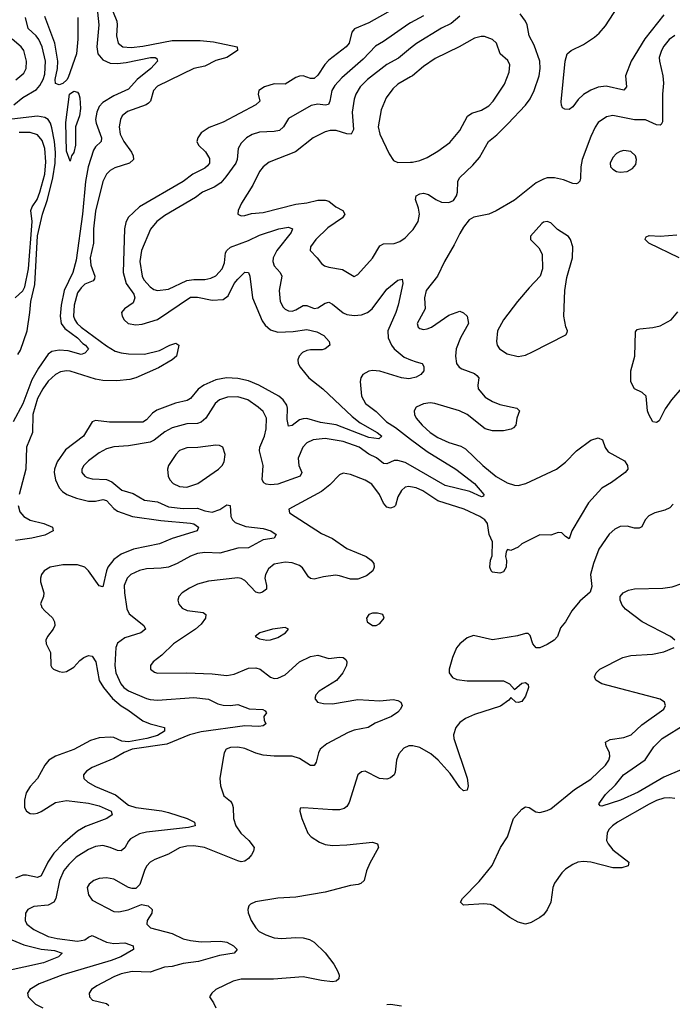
# Model space of a CAD drawing. Header units: inches. Extents: x 1449094 to 1618372, y 389908 to 534307.
# Tile 480 of 494: x 1597853 to 1601437, y 512849 to 518258. Entities that reach past the tile are written whole.
import ezdxf

# ---------------------------------------------------------------- set-up
doc = ezdxf.new("R2010")
doc.units = ezdxf.units.IN
doc.header["$MEASUREMENT"] = 0
doc.layers.add('B5591', color=7, linetype='Continuous')
doc.layers.add('B6501', color=7, linetype='Continuous')

msp = doc.modelspace()

# ---------------------------------------------------------------- linework, layer by layer
at = {"layer": 'B5591', "color": 5}
for points, elevation in [([(1598270.5, 518390), (1598287.7, 518230), (1598276.1, 518110), (1598282.2, 518070), (1598310, 518037.8), (1598350, 518019.7), (1598390, 518018.3), (1598436.7, 518023.3), (1598571, 518051), (1598596, 518050), (1598605.3, 518045.3), (1598609, 518030), (1598573, 517990), (1598498.8, 517930), (1598450, 517875.9), (1598370, 517840.9), (1598310, 517803.4), (1598290, 517782), (1598275.8, 517750), (1598269.6, 517710.4), (1598271.9, 517690), (1598301.8, 517610), (1598299.7, 517590), (1598270, 517559.8), (1598258.7, 517541.3), (1598228.3, 517450), (1598213.9, 517370), (1598197.9, 517190), (1598163.4, 516936.6), (1598145.3, 516870), (1598097.9, 516770), (1598080.9, 516690), (1598074.6, 516630), (1598080.8, 516590), (1598101.6, 516561.6), (1598170.1, 516510), (1598199.2, 516479.2), (1598214.6, 516470), (1598231.5, 516448.5), (1598210, 516426.6), (1598190, 516419.5), (1598118.9, 516438.9), (1598070, 516442.5), (1598030, 516436.1), (1598010, 516420.6), (1597956.8, 516343.2), (1597920.3, 516279.7), (1597870, 516148.4), (1597816.5, 516050)], 360), ([(1599903.9, 518316.1), (1599770, 518241.5), (1599692.4, 518207.6), (1599676.9, 518190), (1599661.8, 518130), (1599646.7, 518110), (1599550, 518036.5), (1599528.2, 518011.8), (1599490, 517952.8), (1599470, 517935.3), (1599450, 517934.6), (1599410, 517950.6), (1599390, 517948.2), (1599370, 517941.5), (1599310, 517905), (1599250, 517905.5), (1599197, 517890), (1599166.9, 517870), (1599161.8, 517850), (1599171.5, 517810), (1599150.4, 517790), (1598970, 517696.2), (1598894.2, 517665.8), (1598850, 517636.9), (1598830.3, 517610), (1598825.7, 517590), (1598834.9, 517570), (1598872.8, 517532.8), (1598895.3, 517495.3), (1598895.2, 517470), (1598884.4, 517455.6), (1598870, 517442.7), (1598804.5, 517410), (1598750.1, 517369.9), (1598510, 517229.9), (1598448.6, 517171.4), (1598435.8, 517144.2), (1598429.2, 517110), (1598421.1, 516870), (1598437.7, 516810), (1598478.9, 516750), (1598485.8, 516730), (1598476.2, 516703.8), (1598427.9, 516670), (1598412.8, 516650), (1598414.9, 516630), (1598425.8, 516610), (1598448.9, 516590), (1598490, 516582), (1598525.5, 516585.5), (1598610, 516611.2), (1598790, 516733.5), (1598830, 516733.5), (1598910, 516717), (1598970, 516721.8), (1598997.7, 516742.3), (1599030, 516809.1), (1599050, 516833), (1599090, 516871.5), (1599110, 516870.4), (1599116.5, 516850), (1599130.8, 516730), (1599184.8, 516604.8), (1599200.2, 516580.2), (1599230, 516555), (1599270, 516542.3), (1599355, 516545), (1599430, 516556.1), (1599484.3, 516544.3), (1599523.5, 516523.5), (1599552.4, 516490), (1599555.5, 516470), (1599530.7, 516450), (1599514.7, 516445.3), (1599450, 516445), (1599430, 516441.7), (1599406, 516430), (1599387.2, 516410), (1599379.7, 516390), (1599382.9, 516370), (1599392.9, 516350), (1599441.4, 516290), (1599517.5, 516230), (1599678.5, 516078.5), (1599723.3, 516043.3), (1599816.5, 515990), (1599841.1, 515970), (1599824.8, 515955.2), (1599770, 515964), (1599590, 516032.7), (1599505.6, 516045.6), (1599430, 516066.6), (1599410, 516066.4), (1599390, 516059.5), (1599350, 516029.8), (1599330, 516025.6), (1599321.1, 516061.1), (1599323.8, 516123.8), (1599320.3, 516140.3), (1599300.2, 516170), (1599275.6, 516190), (1599166.5, 516250), (1599110, 516274.3), (1599050, 516287.9), (1598988.9, 516291.1), (1598930, 516279.4), (1598864.7, 516250), (1598832.2, 516227.8), (1598790, 516177.2), (1598773.1, 516166.9), (1598708.7, 516151.3), (1598606, 516114), (1598582.6, 516097.4), (1598550, 516060.7), (1598530, 516047), (1598346.9, 516046.9), (1598270, 516056.4), (1598250.2, 516049.8), (1598204.1, 515970), (1598105, 515895), (1598058.9, 515830), (1598043.8, 515790), (1598042.3, 515770), (1598049.5, 515730), (1598070, 515687.2), (1598087.3, 515667.3), (1598111.6, 515650), (1598165.3, 515630), (1598230, 515614.1), (1598270, 515614.1), (1598310, 515622.2), (1598330, 515616.6), (1598370, 515572.4), (1598390, 515557.9), (1598471.8, 515530), (1598628, 515508), (1598790, 515493.3), (1598810, 515489.1), (1598835.6, 515470), (1598827.7, 515450), (1598690, 515408.3), (1598620.8, 515379.2), (1598477.1, 515350), (1598410, 515322.4), (1598370, 515292.9), (1598337.5, 515250), (1598329.2, 515230), (1598310, 515142.9), (1598290, 515148.4), (1598230, 515229.9), (1598210, 515250.5), (1598170, 515264.3), (1598090, 515264.4), (1598020.4, 515250), (1597987.2, 515230), (1597972.8, 515210), (1597967.2, 515190), (1597966.9, 515170), (1597985.3, 515110), (1597982.7, 515090), (1597967.5, 515050), (1597970, 515042), (1597974, 515030), (1597990.2, 515010), (1598032.3, 514972.3), (1598044.1, 514950), (1598045.6, 514930), (1598037.4, 514910), (1598005.5, 514870), (1597996.1, 514850), (1597997.6, 514830), (1598021.6, 514781.6), (1598023.1, 514710), (1598030, 514699.3), (1598039.3, 514690), (1598070, 514678.2), (1598090, 514674.2), (1598110, 514676.9), (1598150, 514702.2), (1598182.5, 514737.5), (1598205.2, 514754.8), (1598230, 514766.2), (1598250, 514762.6), (1598271.6, 514730), (1598290, 514628.1), (1598312.4, 514590), (1598363.1, 514530), (1598410, 514489.6), (1598447.6, 514467.6), (1598530, 514406.7), (1598570, 514390.8), (1598648.2, 514370), (1598647.6, 514350), (1598610, 514326.7), (1598550.3, 514310), (1598450, 514290.6), (1598414.4, 514294.4), (1598370, 514314.2), (1598350, 514317.3), (1598290, 514314), (1598241.1, 514298.9), (1598150, 514248.6), (1598050, 514212.1), (1598013.6, 514190), (1597990, 514163.5), (1597949.7, 514090.3), (1597910, 514045.6), (1597888.7, 514011.3), (1597878.4, 513970), (1597879.7, 513930), (1597889.6, 513909.6), (1597910, 513897.1), (1597930, 513895.1), (1597950, 513899.5), (1597970, 513907.7), (1598050, 513958.2), (1598110, 513969.2), (1598230, 513953.7), (1598290, 513938.8), (1598354.9, 513910), (1598360.5, 513890), (1598330.5, 513870), (1598213.6, 513826.4), (1598170, 513800.2), (1598089.4, 513730.6), (1598041, 513679), (1598007, 513630), (1597970, 513554.8), (1597950, 513545.8), (1597890, 513559), (1597870, 513558.2), (1597830, 513542.9)], 420), ([(1598345.2, 518350), (1598385.7, 518250), (1598389, 518230), (1598383.7, 518170), (1598394, 518130), (1598418.4, 518110), (1598465.3, 518105.3), (1598530, 518112.3), (1598690, 518144.8), (1598843.3, 518143.3), (1598917.1, 518137.1), (1599047.7, 518110), (1599048.9, 518090), (1598990, 518050.6), (1598930, 518034.7), (1598870, 518002.7), (1598809.7, 517990.3), (1598610, 517892.6), (1598587.8, 517870), (1598571.9, 517810), (1598560.8, 517799.2), (1598547, 517790), (1598445.1, 517754.9), (1598415.5, 517730), (1598405.8, 517710), (1598398.3, 517670), (1598404.6, 517630), (1598424.3, 517590), (1598466, 517530), (1598476, 517510), (1598477.8, 517490), (1598456, 517470), (1598376.1, 517443.9), (1598350, 517429.8), (1598330, 517409.8), (1598309.7, 517370.3), (1598270, 517207), (1598257.9, 517110), (1598257.6, 517030), (1598239.9, 516950), (1598244.4, 516910), (1598264.6, 516850), (1598264.4, 516835.6), (1598255.6, 516824.4), (1598210, 516804.7), (1598190, 516785.9), (1598170, 516757.7), (1598151.4, 516690), (1598149.2, 516630), (1598155.5, 516610), (1598168.6, 516590), (1598191.2, 516570), (1598330, 516466.3), (1598377.7, 516437.7), (1598410, 516427.4), (1598450, 516421.9), (1598538.2, 516421.8), (1598619.8, 516440.2), (1598677, 516470), (1598710, 516480.5), (1598726.8, 516470), (1598714, 516410), (1598690.6, 516390), (1598615, 516345), (1598490, 516290.5), (1598458.3, 516281.7), (1598386.1, 516273.9), (1598310, 516275.6), (1598270, 516283.8), (1598130, 516327), (1598110, 516328.8), (1598076.8, 516323.2), (1598050, 516309.9), (1598010, 516272.7), (1597979.3, 516230), (1597950, 516177.7), (1597924.9, 516090), (1597924, 515990), (1597889.3, 515910), (1597887.3, 515790), (1597850.1, 515650)], 380), ([(1597820.8, 517790), (1597870, 517831.3), (1597944.8, 517875.2), (1597963.7, 517896.3), (1597981.3, 517930), (1597990, 517958.7), (1597994, 518030), (1597975.7, 518110), (1597958.4, 518150), (1597943.9, 518170), (1597900.2, 518210), (1597883.9, 518270)], 360), ([(1598171.5, 518270), (1598172.1, 518152.1), (1598165.5, 518070), (1598119.5, 517940.5), (1598112.5, 517927.5), (1598090, 517907.8), (1598070, 517900.7), (1598048.8, 517908.8), (1598047.4, 517930), (1598059.9, 517990), (1598061.8, 518030), (1598045.5, 518130), (1597990, 518275.8)], 340), ([(1600000, 518240.6), (1599990, 518235), (1599850, 518138.3), (1599806.7, 518113.3), (1599738.4, 518041.6), (1599621.5, 517938.5), (1599583, 517897), (1599566.4, 517870), (1599556.3, 517810), (1599548.2, 517791.8), (1599530.8, 517789.2), (1599490, 517794.3), (1599452.9, 517787.1), (1599330, 517715.6), (1599302.3, 517670), (1599279.3, 517650), (1599250, 517643.7), (1599170, 517639.9), (1599130, 517627.5), (1599098.3, 517610), (1599070, 517580.4), (1599053.4, 517550), (1599047.6, 517490), (1599039.5, 517470), (1598985.4, 517394.6), (1598956.9, 517363.1), (1598921, 517339), (1598856.5, 517310), (1598818.2, 517281.8), (1598650, 517182.9), (1598605.3, 517150), (1598572.1, 517107.9), (1598522.1, 516990), (1598513.2, 516930), (1598524.8, 516850), (1598534, 516830), (1598570, 516790.2), (1598590, 516776.1), (1598610, 516770.2), (1598670, 516778), (1598770, 516825), (1598810, 516831.3), (1598870, 516831.5), (1598902.2, 516837.8), (1598930, 516852), (1598964, 516890), (1598977.9, 516922.1), (1598982.9, 516977.1), (1598989.8, 516990), (1599011.3, 517008.7), (1599110, 517045.5), (1599170, 517074.1), (1599275.6, 517110), (1599330, 517118.9), (1599351.8, 517110), (1599344.4, 517090), (1599264.7, 516990), (1599244.1, 516950), (1599243.2, 516930), (1599250, 516906.3), (1599282.8, 516870), (1599292.1, 516850), (1599277.2, 516770), (1599283.9, 516710), (1599299.7, 516679.7), (1599310, 516668.9), (1599330, 516659), (1599350, 516656.5), (1599370, 516664), (1599410, 516689.2), (1599430, 516688.4), (1599470, 516672.4), (1599490, 516675.2), (1599530, 516701.8), (1599550, 516706.2), (1599570, 516696.5), (1599630, 516647.2), (1599650, 516638.2), (1599690, 516633.4), (1599730, 516637.8), (1599762.4, 516650), (1599788.6, 516670), (1599870, 516777.8), (1599930, 516826.7), (1599953.3, 516833.3), (1599956.9, 516810), (1599932.3, 516690), (1599919.5, 516650), (1599875, 516550), (1599876.3, 516510), (1599894.3, 516470), (1599908.7, 516450), (1599964.7, 516404.7), (1600000, 516390.3)], 440), ([(1597832.2, 517927.8), (1597875.7, 517964.3), (1597888.2, 517990), (1597891.1, 518030), (1597875.4, 518090), (1597861.1, 518110), (1597810.8, 518150.8)], 380), ([(1600000, 518102.5), (1599932.7, 518047.3), (1599870, 518011.8), (1599762.3, 517930), (1599722, 517890), (1599698.6, 517850), (1599690, 517821.2), (1599678.7, 517750), (1599685.2, 517654.8), (1599673.4, 517630), (1599650, 517631.3), (1599590, 517649.8), (1599558, 517650), (1599530, 517641.8), (1599465.3, 517610), (1599366.8, 517533.2), (1599223.5, 517476.5), (1599190.3, 517450), (1599170, 517423.6), (1599132.4, 517350), (1599071.7, 517250), (1599052.7, 517210), (1599051, 517190), (1599070, 517181.6), (1599090, 517182), (1599126.5, 517193.5), (1599190, 517198.6), (1599370, 517244.8), (1599430, 517252.4), (1599490, 517266.4), (1599530, 517267.2), (1599550, 517261.2), (1599589.5, 517229.5), (1599626.7, 517210), (1599638.3, 517190), (1599626.3, 517170), (1599545.4, 517114.6), (1599479.7, 517050), (1599450.3, 517010), (1599448.7, 516990), (1599487.2, 516950), (1599510, 516918.7), (1599526.4, 516906.4), (1599550, 516898.4), (1599626.6, 516886.6), (1599690, 516848.4), (1599710, 516858), (1599790, 516948.8), (1599830, 517016.4), (1599850, 517027.2), (1599910, 517029.2), (1599940.4, 517039.6), (1599970, 517059.6), (1600000, 517092)], 460), ([(1600000, 517944.7), (1599930, 517903.7), (1599902.3, 517877.7), (1599865.6, 517830), (1599837.6, 517762.4), (1599821, 517670), (1599831, 517630), (1599881.7, 517521.7), (1599905.4, 517485.4), (1599930, 517473.4), (1600000, 517475.6)], 480), ([(1597841.7, 516418.3), (1597856.8, 516443.2), (1597893.3, 516550), (1597909.4, 516650), (1597913.1, 516710), (1597936.6, 516803.4), (1597951, 517071), (1597977.6, 517190), (1598006, 517270), (1598034.8, 517390), (1598047, 517470), (1598048.6, 517528.6), (1598043.2, 517590), (1598030, 517664), (1598021.5, 517690), (1598009, 517710), (1597990, 517721.1), (1597950, 517727.7), (1597810, 517711.2)], 360), ([(1597828.6, 516730), (1597870, 516769.6), (1597880.9, 516790), (1597901, 516890), (1597921.4, 517150), (1597914.5, 517210), (1597921.1, 517230), (1597949.5, 517270.5), (1597964.3, 517310), (1597990, 517408.9), (1597997.2, 517477.2), (1597991.2, 517550), (1597975.6, 517595.6), (1597950, 517625.2), (1597910, 517638.6), (1597850, 517639)], 380), ([(1600000, 516287.7), (1599990, 516285.7), (1599950, 516290.6), (1599830, 516327), (1599790, 516331.3), (1599770, 516327.6), (1599737.6, 516310), (1599726, 516290), (1599723.6, 516270), (1599729.5, 516189.5), (1599752.3, 516150), (1599810, 516105.2), (1599867.7, 516050), (1599917.6, 516017.6), (1600000, 515954.4)], 440), ([(1600000, 515809), (1599970, 515826.2), (1599930, 515837), (1599910, 515836.4), (1599870, 515819.2), (1599850, 515820.9), (1599811.8, 515851.8), (1599770, 515872.2), (1599717.8, 515910), (1599630, 515941.3), (1599530, 515957.5), (1599464.4, 515950), (1599430, 515933.2), (1599408.4, 515910), (1599382.2, 515850), (1599386.2, 515810), (1599402.4, 515770), (1599393.4, 515750), (1599270, 515707.3), (1599230, 515702.4), (1599206.2, 515706.1), (1599193.5, 515713.5), (1599183.9, 515730), (1599190.6, 515810), (1599169.9, 515890), (1599172, 515910), (1599196.5, 515970), (1599206.9, 516010), (1599207.4, 516070), (1599190, 516106), (1599162, 516130), (1599105.4, 516170), (1599050, 516186.6), (1598994.4, 516185.6), (1598950, 516169.8), (1598925.6, 516150), (1598875.8, 516070), (1598850, 516047.8), (1598830, 516040.5), (1598770, 516039.1), (1598690, 516016.1), (1598650, 515995), (1598592, 515948), (1598570, 515937.1), (1598450, 515918.1), (1598370, 515912.5), (1598330, 515900.9), (1598290, 515878.5), (1598230, 515835.3), (1598205.5, 515810), (1598194, 515790), (1598194.6, 515770), (1598210.2, 515750.2), (1598223.8, 515743.8), (1598250, 515736.9), (1598330, 515733.2), (1598358.7, 515718.7), (1598413.1, 515673.1), (1598476.2, 515656.2), (1598539.1, 515619.1), (1598610, 515609.4), (1598670, 515582.7), (1598750, 515572.6), (1598830, 515575.7), (1598870, 515559.6), (1598910, 515553.2), (1598951.7, 515568.3), (1598990, 515592.4), (1599008.8, 515588.8), (1599013.3, 515530), (1599020.9, 515510), (1599035.9, 515495.9), (1599094.3, 515474.3), (1599190, 515463.9), (1599231.7, 515450), (1599261.3, 515430), (1599251.3, 515410), (1599190, 515401.7), (1599110, 515357.4), (1599050, 515355.2), (1598952.3, 515327.7), (1598870, 515331), (1598830, 515325.9), (1598790, 515311.5), (1598717, 515270), (1598670, 515250.5), (1598630, 515244.4), (1598550, 515242), (1598510, 515232.4), (1598463.2, 515210), (1598443, 515190), (1598426.9, 515150), (1598427.6, 515110), (1598441.5, 515021.5), (1598454.8, 514994.8), (1598534.4, 514930), (1598543.8, 514910), (1598517.3, 514890), (1598430, 514862.7), (1598390, 514832.8), (1598381.5, 514810), (1598375, 514710), (1598381, 514670), (1598409, 514610), (1598423.9, 514590), (1598450, 514571.8), (1598550, 514530.1), (1598570, 514523.7), (1598610, 514520.8), (1598810, 514535.3), (1598890, 514525), (1598940.8, 514500.8), (1598970, 514493.1), (1599010, 514490.2), (1599050, 514496.9), (1599113.3, 514473.3), (1599188.5, 514468.5), (1599201.4, 514461.4), (1599207.7, 514450), (1599193.7, 514430), (1599195.8, 514410), (1599205.5, 514390), (1599190, 514379.7), (1599165.4, 514374.6), (1599090, 514379.2), (1598850, 514346), (1598786.3, 514330), (1598661.8, 514278.2), (1598469.7, 514250.3), (1598426.9, 514233.1), (1598370, 514200.5), (1598250.4, 514150), (1598219.5, 514130), (1598202.6, 514110), (1598203.4, 514103.4), (1598205.3, 514090), (1598226.4, 514070), (1598270, 514045.5), (1598379.9, 513999.9), (1598450, 513942.4), (1598490, 513929.6), (1598632.7, 513912.7), (1598670, 513903.8), (1598772.2, 513870), (1598812.7, 513850), (1598817.3, 513830), (1598780, 513820), (1598550, 513794.3), (1598510, 513786.2), (1598461.6, 513758.4), (1598450, 513746.2), (1598430, 513709.7), (1598410, 513691.9), (1598390, 513693.8), (1598350, 513711.4), (1598310, 513721), (1598270, 513717), (1598230, 513699.8), (1598163.2, 513656.8), (1598122.3, 513617.7), (1598095.9, 513584.1), (1598071.2, 513530), (1598051.4, 513430), (1598039.7, 513410), (1598010, 513394.3), (1597930, 513386.2), (1597898.4, 513370), (1597885.5, 513350), (1597883.6, 513310), (1597892.9, 513290), (1597930, 513259.7), (1598010, 513221.8), (1598058, 513210), (1598170, 513195.3), (1598210, 513203.6), (1598230, 513218.5), (1598250, 513226.4), (1598330, 513190.6), (1598370, 513183.8), (1598430, 513186.4), (1598475.5, 513170), (1598477.1, 513150), (1598408.1, 513110), (1598354.3, 513090), (1598090, 513011), (1597959.1, 512960.9), (1597908.4, 512930), (1597895.8, 512910), (1597898.7, 512890), (1597939.5, 512850), (1597979.5, 512830)], 440), ([(1600000, 515692.2), (1599990, 515694.2), (1599970, 515689.8), (1599950, 515672.8), (1599930, 515637.6), (1599916.3, 515590), (1599910, 515582), (1599890, 515574.2), (1599870, 515579.8), (1599850, 515601.7), (1599829.1, 515650), (1599787.1, 515707.2), (1599750, 515729), (1599670, 515759.7), (1599630, 515767.6), (1599610, 515758.4), (1599556.5, 515703.5), (1599510, 515667.2), (1599330.8, 515570), (1599334.8, 515550), (1599510, 515435.9), (1599570, 515408.4), (1599650, 515354.2), (1599755.8, 515310), (1599782.4, 515290), (1599797.6, 515270), (1599800.3, 515250), (1599792, 515230), (1599756.7, 515203.3), (1599710, 515185), (1599670, 515184.8), (1599610, 515203.9), (1599586.6, 515206.6), (1599522.2, 515197.8), (1599470, 515184.2), (1599450, 515188.6), (1599438.5, 515198.5), (1599406.3, 515246.3), (1599390, 515259.8), (1599350, 515275.4), (1599310, 515278.6), (1599250, 515268), (1599218.8, 515241.2), (1599202.7, 515210), (1599199.8, 515190), (1599208, 515150), (1599207.4, 515130), (1599187.2, 515112.8), (1599170, 515108.8), (1599150, 515113.5), (1599090, 515177.6), (1599070, 515188.7), (1599050, 515192.8), (1598890, 515174.6), (1598830, 515156.5), (1598784.7, 515135.3), (1598745.3, 515110), (1598727, 515090), (1598721.1, 515070), (1598727, 515047), (1598745.3, 515025.3), (1598773.4, 515013.4), (1598861.1, 515001.1), (1598874.4, 514990), (1598872.9, 514970), (1598850, 514938.3), (1598819, 514910), (1598697.3, 514830), (1598632.9, 514767.1), (1598586.4, 514730), (1598570.5, 514710), (1598570.7, 514690), (1598593.5, 514673.5), (1598610, 514668.9), (1598769.8, 514670.2), (1598910, 514664.5), (1598990, 514656.3), (1599030, 514662.5), (1599110, 514695.6), (1599150, 514697.9), (1599173.1, 514690), (1599230, 514646), (1599250, 514639.6), (1599270, 514640.3), (1599310, 514658.6), (1599388.9, 514731.1), (1599450, 514759.4), (1599490, 514767.3), (1599550, 514749), (1599610, 514756.5), (1599630, 514754.6), (1599644.2, 514744.2), (1599650.3, 514730), (1599647.4, 514710), (1599626.9, 514670), (1599592.2, 514627.8), (1599498, 514570), (1599479.5, 514550), (1599474, 514530), (1599487.7, 514510), (1599521.2, 514501.2), (1599570, 514500.2), (1599710, 514523.8), (1599830, 514517.2), (1599904.1, 514524.1), (1599930, 514519.1), (1599946, 514510), (1599953, 514490), (1599943.8, 514470), (1599930, 514454.5), (1599894.9, 514430), (1599805.8, 514394.2), (1599766, 514370), (1599690, 514355.3), (1599656.8, 514343.2), (1599539.1, 514280.9), (1599503.2, 514250), (1599493.4, 514230), (1599481.1, 514178.9), (1599470, 514162), (1599450, 514162), (1599390, 514199.3), (1599350, 514212.8), (1599250, 514212.7), (1599190, 514217.4), (1599150, 514228.8), (1599090, 514255.2), (1599050, 514262.4), (1599010, 514260.2), (1598987.6, 514250), (1598975.5, 514230), (1598967.8, 514190), (1598952.2, 514090), (1598955.3, 514050), (1598974.7, 513994.7), (1599010, 513966), (1599019, 513950), (1599024.7, 513930), (1599027.3, 513870), (1599040.2, 513830), (1599067.2, 513790), (1599111.8, 513750), (1599139.7, 513710), (1599136.2, 513690), (1599125, 513670), (1599110.1, 513649.9), (1599090, 513634.9), (1599070, 513631.9), (1599050, 513637.4), (1598867.3, 513710), (1598810, 513719.3), (1598770, 513718.1), (1598730, 513708.1), (1598670, 513673.2), (1598594.5, 513645.5), (1598569.4, 513630.6), (1598550.3, 513610), (1598539.7, 513590), (1598512.8, 513507.2), (1598490, 513485.6), (1598470, 513484.7), (1598450, 513491), (1598370, 513537.3), (1598330, 513544.4), (1598290, 513540.5), (1598260.7, 513530), (1598234.4, 513510), (1598224.2, 513490), (1598230, 513451), (1598250, 513420.5), (1598370, 513359), (1598397.8, 513357.7), (1598447.9, 513367.9), (1598522.4, 513397.6), (1598559.3, 513390), (1598581.1, 513370), (1598578.9, 513350), (1598552.6, 513310), (1598551.7, 513290), (1598570.4, 513270), (1598690, 513237.6), (1598750, 513209.6), (1598790, 513199.3), (1598850, 513192.9), (1598955.9, 513195.9), (1598990, 513190.2), (1599026.4, 513170), (1599048, 513150), (1599030.7, 513130), (1598950, 513117.7), (1598835.5, 513084.5), (1598750, 513073.3), (1598690, 513057.6), (1598647.4, 513052.6), (1598570, 513025.7), (1598470, 513029.9), (1598410, 513017.5), (1598370, 513000.9), (1598276.5, 512950), (1598247.8, 512930), (1598234.3, 512910), (1598236, 512890), (1598252, 512872), (1598330, 512854.2), (1598343, 512843)], 460), ([(1597844.4, 515590), (1597854.3, 515554.3), (1597874.7, 515530), (1597910, 515509.5), (1597985.5, 515490), (1598033.4, 515470), (1598036.3, 515450), (1597990, 515426), (1597919.3, 515410), (1597830, 515396.8)], 380), ([(1600000, 514268.3), (1599990, 514268.3), (1599963.4, 514256.6), (1599934.7, 514225.3), (1599922.6, 514190), (1599915.2, 514124.8), (1599908.7, 514110), (1599890, 514092.8), (1599870, 514086.2), (1599829.8, 514089.8), (1599750, 514129.4), (1599730, 514126), (1599710.8, 514110), (1599661.5, 513958.5), (1599650, 513936.2), (1599635.2, 513924.8), (1599610, 513918.5), (1599570, 513917.3), (1599411.6, 513928.4), (1599394, 513926), (1599392, 513910), (1599402.8, 513870), (1599434.9, 513790), (1599453.4, 513770), (1599499.2, 513739.2), (1599530, 513726.7), (1599570, 513721.3), (1599650, 513724.4), (1599790, 513739.1), (1599818, 513730), (1599824, 513710), (1599775.1, 513624.9), (1599757.7, 513582.3), (1599744, 513530), (1599726.7, 513513.3), (1599712.6, 513507.4), (1599670, 513502), (1599530, 513465.6), (1599370, 513438.2), (1599270, 513432.4), (1599147.7, 513412.3), (1599120.3, 513399.7), (1599110.7, 513390), (1599104.9, 513370), (1599108, 513352), (1599124, 513310), (1599148.9, 513270), (1599168.8, 513250), (1599204.4, 513230), (1599250, 513215), (1599289.8, 513210.2), (1599370, 513216.8), (1599410, 513214.4), (1599444.8, 513204.8), (1599470, 513190.4), (1599530, 513131.8), (1599577.3, 513070), (1599600.3, 513030), (1599607, 513010), (1599606, 512990), (1599590, 512976.9), (1599570, 512972.6), (1599510, 512979.2), (1599410, 512999.4), (1599247.2, 512987.3), (1599070, 512987.1), (1599024.4, 512975.6), (1598930.6, 512930), (1598908, 512910), (1598894.8, 512890), (1598917.6, 512857.6), (1598930.3, 512830)], 480), ([(1597810, 513202.8), (1597876.1, 513176.1), (1597970, 513153), (1598043.9, 513143.9), (1598086.4, 513130), (1598065.3, 513110), (1597982.7, 513077.3), (1597766.7, 513030)], 420), ([(1599870, 512848.2), (1599890, 512850.4), (1599950, 512840.3)], 480)]:
    msp.add_lwpolyline(points, dxfattribs=dict(at, elevation=elevation))
for points, elevation in [([(1598130, 517482), (1598110, 517535.3), (1598105.7, 517694.3), (1598125.8, 517850), (1598150, 517865.5), (1598170, 517860.2), (1598177.3, 517850), (1598183.1, 517830), (1598187, 517770), (1598182, 517730), (1598160.2, 517670), (1598158.8, 517570), (1598150, 517529.2), (1598138, 517510)], 340), ([(1598930, 515921.3), (1598831.2, 515908.8), (1598770, 515906.6), (1598730, 515890.8), (1598710.3, 515870), (1598670.4, 515810), (1598663.8, 515790), (1598668.2, 515750), (1598677.6, 515730), (1598694.9, 515710), (1598730, 515694.7), (1598770, 515689.4), (1598831.2, 515710), (1598944.5, 515790), (1598965.1, 515810), (1598975.6, 515830), (1598981.6, 515870), (1598969.2, 515910), (1598950, 515919.6)], 460), ([(1599818.4, 514998.4), (1599790, 514997.6), (1599771, 514990), (1599757.3, 514970), (1599760.7, 514950), (1599790, 514930.7), (1599810, 514930.8), (1599830, 514941), (1599855.3, 514970), (1599848, 514990)], 480), ([(1599310, 514919.3), (1599242, 514910), (1599171, 514890), (1599146, 514870), (1599170, 514857.3), (1599210, 514850.6), (1599230.7, 514850.7), (1599270, 514863.8), (1599313.2, 514890), (1599328.7, 514910)], 480)]:
    msp.add_lwpolyline(points, close=True, dxfattribs=dict(at, elevation=elevation))
at = {"layer": 'B6501', "color": 5}
for points, elevation in [([(1601390, 518286), (1601286.9, 518153.1), (1601210.8, 518030), (1601179.6, 517950), (1601185.3, 517890), (1601170, 517871.6), (1601073.4, 517893.4), (1601030, 517887.3), (1600990, 517872.1), (1600950, 517847.4), (1600919.5, 517820.5), (1600890, 517780.5), (1600870, 517764.5), (1600846.3, 517766.3), (1600834.8, 517774.8), (1600829.1, 517789.1), (1600826.6, 517806.6), (1600849.1, 518030.9), (1600860.5, 518070), (1600880.7, 518090), (1600950, 518122.2), (1601010, 518161.8), (1601036.2, 518183.8), (1601070, 518224.2), (1601138.3, 518330)], 440), ([(1600000, 517092), (1600013.5, 517106.5), (1600040.4, 517150), (1600047.9, 517190), (1600042.9, 517222.9), (1600026.9, 517270), (1600030, 517290.4), (1600050, 517302), (1600070, 517305.7), (1600098.6, 517298.6), (1600138, 517270), (1600170, 517255.6), (1600210, 517254.9), (1600234.5, 517265.5), (1600252.6, 517290), (1600257.7, 517310), (1600258.9, 517370), (1600268.2, 517390), (1600341, 517459), (1600378.2, 517501.8), (1600427.6, 517590), (1600473.6, 517626.4), (1600534.2, 517685.8), (1600631.3, 517788.7), (1600656, 517824), (1600678.1, 517870), (1600705.4, 517950), (1600711.7, 517990), (1600709.1, 518030), (1600678.8, 518118.8), (1600651.8, 518170), (1600639.3, 518230), (1600630.8, 518250), (1600600.9, 518290)], 460), ([(1600070, 518279.2), (1600000, 518240.6)], 440), ([(1600270, 518278.1), (1600222.1, 518237.9), (1600168.6, 518211.4), (1600031.6, 518128.4), (1600000, 518102.5)], 460), ([(1601450, 518171.9), (1601420.3, 518150), (1601390, 518112.8), (1601376.9, 518090), (1601365.2, 518050), (1601366, 518030), (1601385.8, 517950), (1601389.3, 517910), (1601382.6, 517850), (1601382.8, 517697.2), (1601376.5, 517683.5), (1601370, 517678.4), (1601350, 517680.4), (1601290, 517709.1), (1601230, 517709.2), (1601110, 517732.5), (1601074.8, 517725.2), (1601030, 517693.6), (1601012.6, 517667.4), (1600990, 517617.4), (1600942.1, 517490), (1600934.1, 517450), (1600932.9, 517387.1), (1600929, 517371), (1600918.9, 517361.1), (1600910, 517356.3), (1600890, 517359.2), (1600839.6, 517379.5), (1600790, 517389.8), (1600750, 517388.9), (1600730, 517383.1), (1600690, 517361.8), (1600570, 517267), (1600470, 517208.7), (1600430, 517189.8), (1600346.6, 517173.4), (1600321.1, 517158.9), (1600290, 517118.4), (1600270, 517083.6), (1600239.1, 517020.9), (1600185, 516930), (1600148.1, 516850), (1600085.6, 516770), (1600075.9, 516730), (1600079.7, 516670), (1600036, 516590), (1600041.3, 516570), (1600050, 516562), (1600070, 516556.5), (1600090, 516559.2), (1600114.3, 516570), (1600210, 516635.3), (1600270, 516657.6), (1600290, 516648.3), (1600310.1, 516630.1), (1600317.9, 516590), (1600273.5, 516510), (1600250.2, 516450), (1600245.6, 516410), (1600251.5, 516370), (1600265.7, 516350), (1600280.2, 516340.2), (1600350, 516314.2), (1600364, 516304), (1600374, 516290), (1600368.2, 516250), (1600371.2, 516230), (1600410, 516185), (1600450, 516161), (1600490, 516144.5), (1600583.8, 516123.8), (1600598, 516110), (1600582.8, 516070), (1600577.3, 516030), (1600564.1, 516015.9), (1600551.6, 516008.5), (1600510, 515999.7), (1600450, 515999.7), (1600410, 516011.1), (1600310, 516089), (1600268, 516110), (1600133.2, 516150), (1600107.2, 516152.8), (1600070, 516148.7), (1600030.2, 516129.8), (1600018.9, 516110), (1600020.3, 516090), (1600030.3, 516070), (1600062.6, 516030), (1600107.2, 515990), (1600150, 515963.7), (1600210, 515935.4), (1600274.7, 515914.7), (1600301.4, 515901.4), (1600396.9, 515810), (1600470, 515748.5), (1600530, 515713.7), (1600570, 515700.5), (1600590, 515700.1), (1600633, 515710), (1600800.7, 515790), (1600850, 515826.7), (1600910, 515890.4), (1600990, 515947.7), (1601030, 515962), (1601054, 515950), (1601068, 515908), (1601085.2, 515885.2), (1601174.2, 515834.2), (1601190.6, 515810), (1601193.4, 515790), (1601178.8, 515770), (1601103.8, 515716.2), (1601050, 515684.5), (1600975.9, 515604.1), (1600885.5, 515450), (1600870, 515406.6), (1600850, 515419), (1600830, 515439.5), (1600810, 515440.5), (1600770, 515426.3), (1600710, 515427.8), (1600610, 515378.9), (1600590, 515360.5), (1600570, 515351.3), (1600550, 515342.7), (1600532.7, 515347.3), (1600524.7, 515335.3), (1600521, 515310), (1600527.1, 515287.1), (1600524.9, 515250), (1600510, 515226), (1600490, 515217.2), (1600450, 515224), (1600442, 515230), (1600435.3, 515250), (1600438, 515290), (1600447.3, 515312.7), (1600449, 515390), (1600431, 515431), (1600421.5, 515490), (1600407.9, 515510), (1600380.8, 515530), (1600294.7, 515570), (1600150, 515615.3), (1600067.1, 515670), (1600030, 515686.3), (1600000, 515692.2)], 460), ([(1600000, 517475.6), (1600010, 517475.9), (1600050, 517485.6), (1600090, 517502.2), (1600150, 517536.5), (1600215.5, 517584.5), (1600269.8, 517650), (1600312.3, 517727.7), (1600335.9, 517744.1), (1600390, 517761.3), (1600430, 517784.4), (1600453.1, 517810), (1600516.2, 517903.8), (1600541.6, 517970), (1600545.3, 518010), (1600534.5, 518034.5), (1600491.1, 518070), (1600471, 518130), (1600449.6, 518150), (1600406.2, 518166.2), (1600386.6, 518166.6), (1600350, 518157.8), (1600266.3, 518110), (1600134.1, 518045.9), (1600070, 518001), (1600010, 517950.6), (1600000, 517944.7)], 480), ([(1601475.5, 516950), (1601308.5, 517030), (1601288.2, 517050), (1601290, 517058), (1601293.6, 517066.4), (1601310, 517072.9), (1601370, 517068.4), (1601462.8, 517077.2)], 460), ([(1601490, 516235.1), (1601432.2, 516170), (1601398.6, 516121.4), (1601364.5, 516055.5), (1601350, 516045.2), (1601330, 516049.2), (1601307.6, 516090), (1601301.6, 516110), (1601292.6, 516190), (1601271.8, 516210), (1601229.8, 516229.8), (1601209.8, 516269.8), (1601209.8, 516330.2), (1601231.2, 516410), (1601235.6, 516544.4), (1601244.2, 516555.8), (1601259.3, 516560.7), (1601330, 516566.7), (1601370, 516577.3), (1601430.5, 516609.5), (1601466.7, 516653.3)], 460), ([(1600000, 516390.3), (1600030, 516378), (1600064, 516370), (1600072.5, 516352.5), (1600071.6, 516330), (1600056.4, 516310), (1600030, 516293.7), (1600000, 516287.7)], 440), ([(1600000, 515954.4), (1600090, 515885.3), (1600247.3, 515790), (1600350, 515710.8), (1600402, 515650), (1600399.6, 515640.4), (1600390, 515636.9), (1600325.6, 515665.6), (1600190, 515700.2), (1600000, 515809)], 440), ([(1601442.6, 515597.4), (1601423.7, 515576.3), (1601396.3, 515563.7), (1601340.7, 515550), (1601307.7, 515532.3), (1601288.5, 515510), (1601270, 515472.7), (1601255.3, 515464.7), (1601230, 515465.1), (1601190, 515475.8), (1601150, 515474.4), (1601120.6, 515459.4), (1601090, 515432.2), (1601033.7, 515350), (1601005, 515270), (1600987.8, 515210), (1600994.9, 515145.1), (1600986.6, 515113.4), (1600930, 515064.2), (1600886, 515010), (1600850.4, 514950), (1600823.2, 514916.8), (1600805.7, 514870), (1600788.2, 514850), (1600750, 514826), (1600710, 514808.2), (1600690, 514807.6), (1600671.8, 514830), (1600655.8, 514875.8), (1600646.3, 514886.3), (1600630, 514887), (1600586, 514874), (1600450, 514852.2), (1600344.7, 514875.3), (1600310, 514862.7), (1600270, 514829.2), (1600252.2, 514807.8), (1600230, 514754), (1600211.8, 514690), (1600212, 514670), (1600230, 514644.6), (1600254.4, 514634.4), (1600310, 514627.2), (1600510, 514626), (1600542, 514610), (1600570, 514578), (1600610, 514614), (1600630, 514617.3), (1600646, 514606), (1600646.8, 514590), (1600630, 514542), (1600610, 514513.2), (1600590, 514507), (1600578, 514510), (1600550, 514534), (1600539.2, 514520.8), (1600493.1, 514486.9), (1600350, 514441.4), (1600300.4, 514419.6), (1600270, 514398), (1600247.4, 514370), (1600235.6, 514330), (1600237.3, 514310), (1600310, 514091), (1600315.3, 514050), (1600310, 514025.2), (1600290, 514021.2), (1600270, 514039.5), (1600216.5, 514116.5), (1600150.5, 514190.5), (1600110, 514225.8), (1600050, 514259.8), (1600011.7, 514268.3), (1600000, 514268.3)], 480), ([(1601451.6, 514850), (1601427.3, 514870), (1601271, 514951), (1601179.8, 515019.8), (1601161.6, 515041.6), (1601151.2, 515070), (1601151.5, 515090), (1601167, 515110), (1601195.7, 515124.3), (1601229, 515131), (1601385.2, 515134.8), (1601436.5, 515143.5), (1601490, 515160.3)], 480), ([(1601450, 513979.5), (1601424.1, 513984.1), (1601390, 513981.7), (1601350, 513968.4), (1601310, 513948.5), (1601135.8, 513850), (1601108.1, 513830), (1601089.2, 513810), (1601078.6, 513790), (1601076.1, 513750), (1601084, 513730), (1601110, 513697.4), (1601198, 513630), (1601194.8, 513610), (1601160.5, 513599.5), (1601110, 513598.5), (1600990, 513629.8), (1600950, 513634.6), (1600917.3, 513630), (1600890, 513618), (1600850, 513590.8), (1600830, 513570.8), (1600790, 513515.4), (1600780.8, 513490), (1600769.5, 513410.5), (1600750, 513368), (1600730, 513341.3), (1600710, 513325.6), (1600661.2, 513298.8), (1600630.2, 513289.8), (1600590, 513300.3), (1600545.6, 513325.6), (1600452.8, 513392.8), (1600438, 513398), (1600402, 513402), (1600290, 513393.2), (1600273.2, 513410), (1600284.5, 513430), (1600375.8, 513524.2), (1600448.3, 513611.7), (1600493.7, 513710), (1600532.8, 513770), (1600564.7, 513870), (1600610, 513922), (1600630, 513934), (1600650, 513930.7), (1600686.9, 513906.9), (1600710, 513902.4), (1600750, 513913.1), (1600770, 513923.6), (1600899.7, 514030), (1600990, 514085.2), (1601070, 514163.2), (1601087.9, 514190), (1601093.6, 514210), (1601091.7, 514230), (1601073.5, 514270), (1601069.8, 514290.2), (1601096.2, 514303.8), (1601170, 514314.3), (1601210.4, 514329.6), (1601270, 514384.9), (1601391.1, 514470), (1601400.4, 514490), (1601393.7, 514510), (1601370, 514525.7), (1601049.8, 514609.8), (1601017, 514630), (1601010, 514648.7), (1601018.4, 514670), (1601039.5, 514690), (1601166.1, 514753.9), (1601210, 514765.4), (1601328, 514772), (1601390, 514785.2), (1601447, 514810)], 480), ([(1601490, 514139.6), (1601390, 514096.5), (1601250, 514015), (1601152.2, 513970), (1601050, 513938), (1601040.1, 513940.1), (1601033.2, 513950), (1601070, 514002.4), (1601124.3, 514055.7), (1601169.8, 514110), (1601287.1, 514192.9), (1601336.4, 514263.6), (1601381.8, 514310), (1601510.6, 514390)], 460)]:
    msp.add_lwpolyline(points, dxfattribs=dict(at, elevation=elevation))
at = {"layer": 'B6501', "color": 5, "elevation": 480}
for points in [[(1601170, 517539.7), (1601150, 517534.7), (1601130, 517523.6), (1601110, 517502), (1601095.3, 517470), (1601097.6, 517450), (1601110, 517436.4), (1601130, 517424.6), (1601150, 517420.3), (1601190, 517424.6), (1601219.2, 517440.8), (1601237, 517463), (1601239.7, 517490), (1601234.7, 517510), (1601210, 517535.1)], [(1600750, 517149.3), (1600730, 517146), (1600720.9, 517139.1), (1600658.8, 517070), (1600657.3, 517050), (1600704.8, 517004.8), (1600722.3, 516970), (1600723.2, 516890), (1600711.6, 516850), (1600650, 516785.4), (1600586.9, 516710), (1600509.2, 516610), (1600476.5, 516550), (1600471.6, 516490), (1600474.6, 516470), (1600488.7, 516450), (1600530, 516422), (1600590, 516407.6), (1600630, 516415.5), (1600670, 516433.2), (1600852.5, 516527.5), (1600859.3, 516540.7), (1600861.2, 516550), (1600851.6, 516571.6), (1600840.4, 516630), (1600846.3, 516770), (1600858.3, 516841.7), (1600889.7, 516950.3), (1600889.8, 517010), (1600877.6, 517050), (1600866.9, 517066.9), (1600806.2, 517106.2), (1600770, 517142.7)]]:
    msp.add_lwpolyline(points, close=True, dxfattribs=at)

doc.saveas('drawing.dxf')
